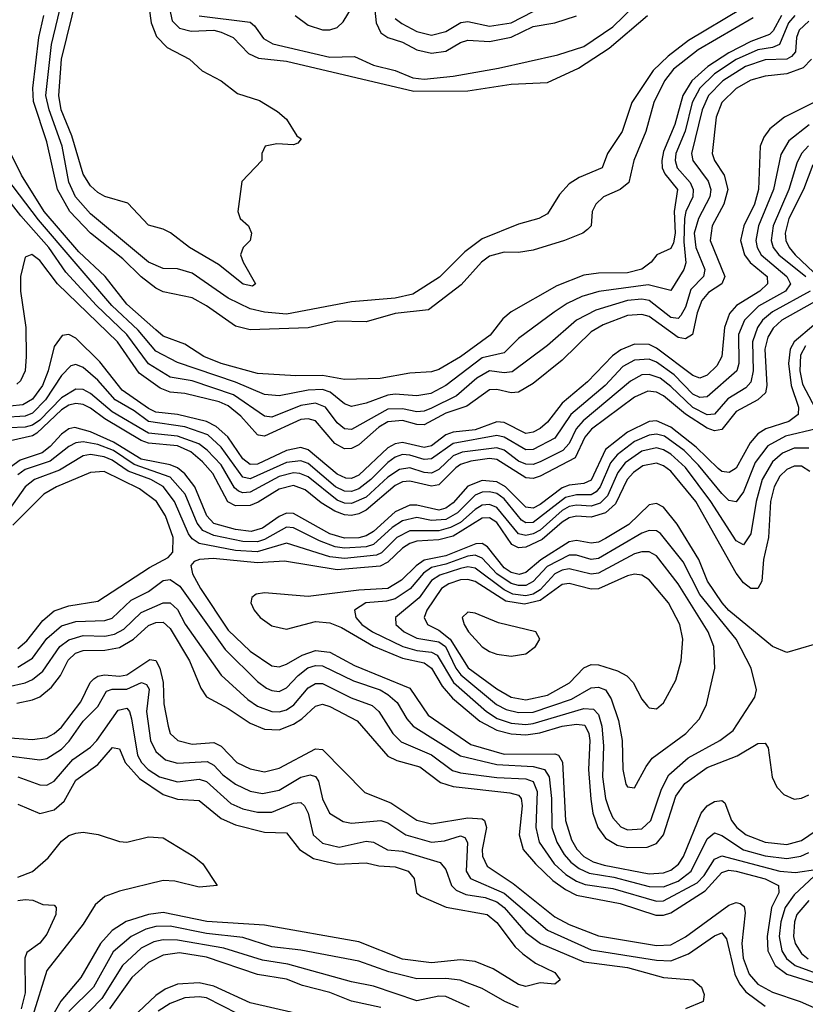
# Model space of a CAD drawing. Header units: inches. Extents: x 884549 to 1028252, y 526810 to 653624.
# Tile 760 of 1056: x 1006975 to 1009140, y 586063 to 588779. Entities that reach past the tile are written whole.
import ezdxf

# ---------------------------------------------------------------- set-up
doc = ezdxf.new("R2010")
doc.units = ezdxf.units.IN
doc.header["$MEASUREMENT"] = 0
doc.layers.add('B0508', color=7, linetype='Continuous')

msp = doc.modelspace()

# ---------------------------------------------------------------- linework, layer by layer
at = {"layer": 'B0508', "color": 5}
for points, elevation in [([(1007331.7, 588810), (1007336.9, 588770), (1007352, 588732), (1007381.8, 588701.8), (1007443.1, 588670), (1007478, 588638), (1007530.7, 588610), (1007575.1, 588575.1), (1007635.8, 588555.8), (1007685.3, 588525.3), (1007710, 588504), (1007738.8, 588458.8), (1007751, 588450), (1007742, 588438), (1007730, 588433.2), (1007684.1, 588435.9), (1007652, 588430), (1007642, 588410), (1007642, 588390), (1007587.3, 588332.7), (1007576, 588250), (1007582.8, 588230), (1007606, 588210), (1007614, 588190), (1007610.4, 588169.6), (1007591, 588150), (1007584, 588130), (1007590.8, 588110), (1007624.9, 588050), (1007616.5, 588043.5), (1007591.1, 588048.9), (1007523.2, 588103.2), (1007442.8, 588150), (1007390.5, 588190.5), (1007370, 588201.1), (1007330, 588212.4), (1007273, 588273), (1007210, 588291.4), (1007190, 588301.7), (1007170, 588320.2), (1007150, 588352.8), (1007118.7, 588458.7), (1007088.9, 588530), (1007083.2, 588570), (1007090, 588670.2), (1007134.6, 588850)], 1940), ([(1008966.5, 588810), (1008818.9, 588721.1), (1008762, 588678), (1008721.4, 588638.6), (1008661.9, 588550), (1008635.4, 588470), (1008594.8, 588410), (1008580.2, 588370), (1008516.9, 588343.1), (1008490, 588326.2), (1008463.1, 588296.9), (1008430, 588243.5), (1008406, 588230), (1008350, 588214.8), (1008250, 588174.1), (1008202, 588138), (1008131.7, 588068.3), (1008058.4, 588021.6), (1008010, 588010.9), (1007890, 588000.4), (1007710, 587966.5), (1007650, 587972.2), (1007610, 587981.5), (1007550, 588010.7), (1007450, 588079.7), (1007410, 588091.9), (1007370, 588092.8), (1007330, 588110.3), (1007170, 588243.1), (1007128.9, 588290), (1007110.3, 588330.3), (1007092.4, 588430), (1007056, 588530), (1007047.2, 588570), (1007062.4, 588710), (1007092.3, 588832.3)], 1960), ([(1007388.2, 588810), (1007395.6, 588775.6), (1007415.1, 588755.1), (1007447.3, 588747.3), (1007510, 588750.2), (1007530, 588744.6), (1007562.9, 588730), (1007605.7, 588685.7), (1007632.8, 588672.8), (1007710, 588664.6), (1008061.2, 588581.2), (1008210, 588582.4), (1008330, 588601.4), (1008430, 588605.3), (1008515, 588645), (1008599.8, 588700.2), (1008705.2, 588790)], 1960), ([(1007469.8, 588789.8), (1007610, 588772), (1007622.1, 588762.1), (1007646.8, 588726.8), (1007672.6, 588712.6), (1007830, 588675.7), (1007897.7, 588677.7), (1007950, 588653.8), (1008010, 588638.8), (1008058.5, 588618.5), (1008090, 588614.6), (1008170, 588622.7), (1008294.5, 588645.5), (1008458, 588682), (1008530, 588704.7), (1008610, 588759.1), (1008670, 588817.3)], 1980), ([(1007733.9, 588790), (1007770, 588763.6), (1007810, 588750.9), (1007830, 588751), (1007850, 588757.4), (1007866.9, 588773.1), (1007889.2, 588810.8)], 2020), ([(1007953.1, 588813.1), (1007957.1, 588770), (1007970, 588742.8), (1007989.9, 588729.9), (1008030, 588716.6), (1008070, 588696.1), (1008110, 588686.1), (1008150, 588691.8), (1008190, 588715.9), (1008210, 588722.3), (1008270, 588718.8), (1008330, 588730.2), (1008390, 588759.9), (1008449.6, 588770.4), (1008510, 588789.8)], 2020), ([(1008010, 588782.5), (1008028, 588768), (1008070, 588746.1), (1008110, 588736.3), (1008150, 588746.4), (1008190.8, 588770.8), (1008210, 588773.6), (1008270, 588761.3), (1008330, 588770.4), (1008390, 588801.6)], 2040), ([(1009111.3, 588790), (1009094.6, 588770), (1009069.7, 588710.3), (1009050, 588702.3), (1009010, 588695.7), (1008950, 588669), (1008890, 588629.4), (1008849.9, 588590), (1008828.4, 588550), (1008808.9, 588471.1), (1008783.4, 588410), (1008781.9, 588390), (1008787.2, 588370), (1008822.7, 588330), (1008831.7, 588310), (1008830, 588290), (1008811.3, 588250), (1008807.1, 588230), (1008805.9, 588165.9), (1008811.6, 588108.4), (1008805.7, 588090), (1008770, 588031.9), (1008707.2, 588047.2), (1008570.9, 588029.1), (1008524.4, 588015.6), (1008484, 587996), (1008448.2, 587971.8), (1008350, 587898.9), (1008310, 587859.6), (1008250, 587846), (1008150, 587770), (1008107.8, 587747.8), (1008070, 587741.6), (1008010, 587746.1), (1007990, 587743), (1007930, 587720.8), (1007890, 587711.8), (1007870, 587719.2), (1007831.1, 587751.1), (1007810, 587758.4), (1007770, 587757.2), (1007690, 587741.2), (1007650, 587744.8), (1007570, 587779.3), (1007410, 587833.3), (1007350, 587864), (1007301.9, 587921.9), (1007229.1, 587990), (1007026.7, 588226.6), (1006871.5, 588430)], 2040), ([(1009150, 588775), (1009123.1, 588750), (1009116.4, 588730), (1009113, 588690), (1009102.5, 588677.5), (1009090, 588669.8), (1009030, 588668.1), (1008975.7, 588650), (1008913, 588610), (1008873.5, 588570), (1008856.4, 588530), (1008827.1, 588410), (1008830.1, 588390), (1008873, 588333), (1008880.4, 588310), (1008877.4, 588290), (1008845.8, 588230), (1008834.4, 588190), (1008839.1, 588150), (1008863.7, 588090), (1008859.7, 588070), (1008825.3, 588034.7), (1008810, 587985.5), (1008797.4, 587962.6), (1008790, 587954.9), (1008770, 587957.1), (1008710, 588004), (1008690, 588008.1), (1008650, 588004.2), (1008562.7, 587977.3), (1008509.7, 587950.3), (1008430, 587879.7), (1008332.6, 587807.4), (1008310, 587805), (1008270, 587810.2), (1008234.6, 587790), (1008178.6, 587741.4), (1008110, 587706.8), (1008090, 587699), (1008070, 587697.3), (1008030, 587705.6), (1007990, 587704.3), (1007890, 587648), (1007870, 587650), (1007850, 587666.9), (1007817.9, 587710), (1007790, 587721.3), (1007750, 587714.6), (1007670, 587682.7), (1007650, 587685.2), (1007564.2, 587744.2), (1007450, 587782.2), (1007390, 587792.7), (1007330, 587829.2), (1007270, 587910), (1007186.9, 587990), (1007102.2, 588082.2), (1007055.4, 588150), (1006977.8, 588237.8), (1006910, 588324.2)], 2060), ([(1009074.7, 588790), (1009052.1, 588747.9), (1009042.2, 588737.8), (1008990, 588718.4), (1008930, 588687.6), (1008872.1, 588650), (1008827.9, 588610), (1008803.3, 588570), (1008781, 588490), (1008750, 588415.2), (1008745.4, 588390), (1008746.1, 588370), (1008753.6, 588353.6), (1008788.2, 588310), (1008778.9, 588250), (1008781.6, 588190), (1008776.8, 588163.2), (1008770, 588147.4), (1008731.3, 588130), (1008715.8, 588110), (1008689.5, 588090.5), (1008650, 588080.1), (1008570, 588079.6), (1008530, 588074.2), (1008455.7, 588044.3), (1008330, 587972.6), (1008306.8, 587953.2), (1008271.9, 587908.1), (1008190, 587849), (1008130, 587814), (1008110, 587807.3), (1008050, 587803.4), (1007968.9, 587788.9), (1007870, 587786.5), (1007810, 587797.7), (1007736.5, 587796.5), (1007630, 587802.4), (1007529.9, 587830), (1007482.8, 587850), (1007430, 587883.4), (1007370, 587906.1), (1007350, 587922.8), (1007270, 587993.7), (1007210.1, 588070.1), (1007138.1, 588138.1), (1007042.2, 588250), (1006979.6, 588350), (1006919.2, 588470)], 2020), ([(1008996.3, 588783.7), (1008844.7, 588695.3), (1008777.5, 588642.5), (1008752.2, 588610), (1008722.7, 588550), (1008700.9, 588470), (1008667.9, 588390), (1008653.8, 588330), (1008630, 588310.3), (1008584.1, 588290), (1008563.3, 588270), (1008553.2, 588250), (1008550.6, 588210), (1008540.1, 588199.9), (1008527.5, 588190), (1008476.3, 588170), (1008390, 588143.1), (1008350, 588136.8), (1008310, 588137.5), (1008270, 588126.8), (1008247.7, 588110), (1008192.3, 588047.7), (1008101.6, 587978.4), (1008010, 587967.9), (1007930, 587945.5), (1007850, 587946.9), (1007770, 587928.7), (1007610, 587923.5), (1007570, 587933.1), (1007490, 587989.9), (1007450, 588011.1), (1007370, 588028.4), (1007350, 588038.4), (1007310, 588069.6), (1007259.5, 588119.5), (1007170, 588190.2), (1007113.1, 588250), (1007079, 588310), (1007050, 588442), (1007013.3, 588553.3), (1007011.2, 588590), (1007027.5, 588730), (1007041, 588790)], 1980), ([(1009157.5, 588670), (1009134.3, 588645.7), (1009090, 588629.5), (1009030, 588623.3), (1008990, 588611.9), (1008950, 588589.2), (1008910, 588550.3), (1008895.1, 588510), (1008884, 588410), (1008890.1, 588390), (1008916.5, 588350), (1008927.1, 588310), (1008916, 588270), (1008883.4, 588210), (1008877.9, 588170), (1008918.8, 588070), (1008910, 588050), (1008874, 588026), (1008855.4, 588004.6), (1008842.1, 587970), (1008829.3, 587910), (1008810, 587898.4), (1008790, 587902), (1008710, 587959.6), (1008690, 587966), (1008650, 587963), (1008582.9, 587937.1), (1008550, 587918.1), (1008470, 587839.6), (1008390, 587775.2), (1008350, 587751.6), (1008330, 587749.7), (1008290, 587758.8), (1008270, 587757.8), (1008207.3, 587712.7), (1008150, 587693.6), (1008090, 587661.5), (1008070, 587661.7), (1008030, 587673.3), (1007990, 587669.6), (1007965.2, 587654.8), (1007910, 587606.2), (1007890, 587595.7), (1007870, 587594.8), (1007843.5, 587610), (1007790, 587672.4), (1007770, 587678.1), (1007750, 587675.8), (1007650.1, 587630), (1007632.9, 587632.9), (1007630, 587633.9), (1007584.7, 587684.7), (1007550, 587713.8), (1007524.4, 587724.4), (1007430, 587748), (1007390, 587751.4), (1007362.1, 587762.1), (1007304, 587804), (1007244.1, 587890), (1007079.1, 588050), (1007030, 588114.8), (1007008.7, 588131.3), (1006990, 588123.5), (1006977.5, 588070), (1006976.7, 588030), (1006991.9, 587930), (1006993.1, 587850), (1006990.3, 587810), (1006977.1, 587782.9), (1006966.6, 587773.4)], 2080), ([(1009210, 588573.7), (1009083, 588510), (1009042.4, 588477.6), (1009025.7, 588454.3), (1009016.5, 588430), (1009011.5, 588310), (1009000, 588270), (1008970.7, 588210), (1008962.1, 588170), (1008973.1, 588130), (1008988.8, 588108.8), (1009035.1, 588070), (1009036.2, 588050), (1009015.3, 588030), (1008950.7, 587990), (1008931.9, 587968.1), (1008917.6, 587930), (1008910.8, 587850), (1008896.5, 587823.5), (1008870, 587798.5), (1008850, 587789.6), (1008830, 587796.9), (1008730, 587872.3), (1008710, 587882.4), (1008670, 587883.6), (1008631.7, 587868.3), (1008608.7, 587851.3), (1008540.5, 587779.5), (1008470, 587721.1), (1008430, 587668.3), (1008410, 587650.8), (1008390, 587640.7), (1008370, 587637.6), (1008310, 587667.2), (1008290, 587669.8), (1008230, 587647.6), (1008170, 587641), (1008150, 587633.2), (1008110, 587603.6), (1008090, 587598.7), (1008030, 587612.3), (1008010, 587609.2), (1007990, 587597.7), (1007910, 587521.9), (1007890, 587513.4), (1007874.1, 587514.1), (1007850, 587524.7), (1007770, 587592.5), (1007750, 587598.9), (1007710, 587590), (1007630, 587552.3), (1007610, 587551.4), (1007590, 587567.8), (1007548.4, 587628.4), (1007516.8, 587656.8), (1007490, 587670.1), (1007410, 587689.8), (1007350, 587696), (1007330, 587706.2), (1007257, 587757), (1007195.4, 587835.4), (1007130, 587900.1), (1007110, 587910.6), (1007092, 587908), (1007070, 587877.7), (1007053.5, 587810), (1007037.6, 587770), (1007010, 587732.4), (1006983.4, 587716.6), (1006911.3, 587708.7)], 2120), ([(1009151.5, 588488.5), (1009095.3, 588444.7), (1009072.9, 588407.1), (1009053.2, 588310), (1009011.7, 588210), (1009003.7, 588170), (1009007.5, 588150), (1009018.7, 588130), (1009089.5, 588070), (1009099.9, 588050), (1009085.5, 588030), (1009011.6, 587988.4), (1008972.9, 587950), (1008956.6, 587910), (1008957.3, 587830), (1008951.7, 587810), (1008870, 587738.7), (1008850, 587736.2), (1008830, 587746), (1008778.9, 587798.9), (1008730, 587834.3), (1008710, 587842), (1008670, 587839.8), (1008637.7, 587822.3), (1008588.9, 587770), (1008494.2, 587690), (1008450, 587624.6), (1008390, 587593.4), (1008370, 587592.1), (1008310, 587627.2), (1008290, 587631.8), (1008170, 587609.8), (1008110, 587567.4), (1008090, 587565.5), (1008050, 587577.8), (1008030, 587579.1), (1008010, 587572.4), (1007990, 587557.5), (1007942.8, 587510), (1007910, 587484.7), (1007890, 587477.7), (1007870, 587478.2), (1007845.4, 587490), (1007770, 587554.1), (1007750, 587561.9), (1007710, 587557.5), (1007610, 587512.6), (1007590, 587516.9), (1007530, 587599.2), (1007493.6, 587633.6), (1007430, 587655.8), (1007330, 587670), (1007290, 587700), (1007238.4, 587730), (1007190, 587784.6), (1007150, 587819.3), (1007130, 587827.2), (1007115.8, 587824.2), (1007090, 587797.6), (1007045.6, 587730), (1007010, 587693.1), (1006990, 587684.9), (1006930, 587681.2)], 2140), ([(1009149.2, 588430.8), (1009130.2, 588409.8), (1009116.8, 588383.2), (1009095.4, 588310), (1009051.5, 588210), (1009046, 588170), (1009052.3, 588150), (1009067.1, 588130), (1009141.5, 588070)], 2160), ([(1009161.3, 588378.7), (1009135.5, 588310), (1009095, 588230), (1009085.4, 588190), (1009087.2, 588170), (1009095.9, 588150), (1009112.4, 588130), (1009197.4, 588050)], 2180), ([(1009153.8, 588030), (1009050, 587973.1), (1009022.7, 587950), (1009008.5, 587930), (1008994.7, 587890), (1008997.2, 587810), (1008990, 587778.8), (1008976.5, 587763.5), (1008926.8, 587733.2), (1008890, 587690.5), (1008870, 587688.5), (1008830, 587709), (1008770, 587767.3), (1008740.5, 587790), (1008710, 587800.1), (1008690, 587798.7), (1008658.5, 587781.5), (1008528.2, 587671.8), (1008509.2, 587650), (1008490, 587609.3), (1008471.9, 587590), (1008410, 587558.7), (1008390, 587551.9), (1008370, 587552.5), (1008350, 587561.4), (1008310, 587590.9), (1008290, 587598.1), (1008194.6, 587585.4), (1008170, 587575.5), (1008130, 587538.3), (1008110, 587528.1), (1008090, 587529.5), (1008050, 587542.2), (1008022, 587538), (1007990, 587516.4), (1007930, 587461.7), (1007890, 587444), (1007870, 587445.1), (1007850, 587452.9), (1007770, 587517.6), (1007746.8, 587526.8), (1007730, 587528.3), (1007690, 587518.4), (1007610, 587475.6), (1007590, 587473.7), (1007578.4, 587478.4), (1007567, 587487), (1007530, 587550.4), (1007491.6, 587591.6), (1007468.9, 587608.9), (1007410, 587630.3), (1007330, 587638.1), (1007230, 587697.1), (1007170, 587748), (1007150, 587758.3), (1007130, 587759.5), (1007090, 587735.9), (1007030, 587673.9), (1007010, 587659.8), (1006990, 587654.5), (1006947.2, 587652.8)], 2160), ([(1009182.8, 588010), (1009075.6, 587950), (1009051.8, 587928.2), (1009037.3, 587902.7), (1009029.3, 587870), (1009034, 587770), (1009030.6, 587749.4), (1009009.4, 587730.6), (1008950, 587698.2), (1008910, 587648.4), (1008890, 587644.4), (1008870, 587651.9), (1008810, 587690.6), (1008750, 587741.3), (1008730, 587751.3), (1008706.4, 587753.6), (1008670, 587737.8), (1008550.8, 587649.2), (1008532.7, 587627.3), (1008506.1, 587570), (1008410, 587519.7), (1008390, 587513.4), (1008370, 587515.4), (1008290, 587565.6), (1008270, 587568), (1008218.9, 587561.1), (1008190, 587552), (1008177.1, 587542.9), (1008130, 587496.1), (1008110, 587492.1), (1008050, 587506.2), (1008030, 587503.6), (1008010, 587493.4), (1007930, 587426.1), (1007910, 587415.2), (1007890, 587410.8), (1007870, 587412.6), (1007843.3, 587423.3), (1007806.1, 587446.1), (1007761.7, 587481.7), (1007730, 587493.5), (1007690, 587484.1), (1007632.2, 587447.8), (1007610, 587438.7), (1007570, 587437.3), (1007548.3, 587448.3), (1007507.3, 587527.3), (1007479.1, 587559.1), (1007446.5, 587586.5), (1007410, 587603), (1007330, 587610.6), (1007310, 587618), (1007210, 587678.1), (1007170, 587707.2), (1007150, 587717.6), (1007130, 587720), (1007110, 587715.1), (1007090, 587702.6), (1007022.2, 587637.8), (1007010, 587630.7), (1006950, 587617.2)], 2180), ([(1009164.2, 587935.8), (1009110, 587890), (1009098.4, 587870), (1009094.3, 587830), (1009101.6, 587770), (1009121.4, 587710), (1009120.9, 587690), (1009094.8, 587670), (1009031.8, 587650), (1009010, 587636.3), (1008988.7, 587611.3), (1008950, 587541.7), (1008930.5, 587529.5), (1008910, 587532.7), (1008900.3, 587540.3), (1008839.4, 587599.4), (1008770, 587655), (1008730, 587672.2), (1008710, 587670.3), (1008650, 587640.7), (1008590, 587593.4), (1008550, 587508.6), (1008530, 587499.4), (1008490, 587494.9), (1008470, 587487), (1008410, 587441.4), (1008390, 587431.2), (1008370, 587433.7), (1008313.8, 587490), (1008290, 587504.3), (1008250, 587508), (1008210, 587491.9), (1008170, 587445.9), (1008150, 587430.9), (1008130, 587426), (1008070, 587439.4), (1008050, 587439.2), (1008010, 587420.9), (1007950, 587367.2), (1007930, 587354.8), (1007910, 587349.4), (1007870, 587348.2), (1007830, 587360.6), (1007730, 587416.3), (1007710, 587417.1), (1007690, 587408.3), (1007643.8, 587376.2), (1007613, 587367), (1007570, 587372), (1007510, 587389.4), (1007490.4, 587410.4), (1007457.3, 587490), (1007430, 587525.6), (1007410, 587542.2), (1007390, 587550.7), (1007310, 587566.5), (1007233.8, 587613.8), (1007170, 587641.8), (1007126.6, 587653.4), (1007110, 587650.3), (1007090, 587635.2), (1007059, 587601), (1007036.5, 587583.5), (1006976.2, 587563.8), (1006950, 587544.8)], 2220), ([(1009141.1, 587878.9), (1009126.8, 587853.2), (1009125.5, 587810), (1009133.1, 587773.1), (1009176.6, 587690)], 2240), ([(1009171, 587650), (1009086.3, 587630), (1009037.1, 587602.9), (1009002.4, 587557.6), (1008970, 587475.9), (1008950, 587448.8), (1008930, 587452.6), (1008910, 587471.7), (1008846, 587550), (1008806.3, 587590), (1008752.1, 587630), (1008730, 587635.8), (1008710, 587632.9), (1008670, 587614.8), (1008621.7, 587578.3), (1008603.9, 587556.1), (1008575.4, 587490), (1008563.8, 587476.2), (1008550, 587468.3), (1008510, 587468.4), (1008479.4, 587460.6), (1008390, 587392.2), (1008370, 587391.2), (1008358.3, 587398.3), (1008310, 587456.8), (1008290, 587471.3), (1008270, 587476.7), (1008250, 587475.2), (1008230, 587466.8), (1008181.4, 587418.5), (1008150, 587400.2), (1008110, 587397), (1008070, 587405.8), (1008030, 587396.6), (1008001.9, 587378.1), (1007950, 587330.8), (1007930, 587324.6), (1007870, 587320.9), (1007844.6, 587324.6), (1007801, 587341), (1007730, 587377.4), (1007710, 587379.1), (1007650, 587344.6), (1007630, 587338.7), (1007590, 587339.2), (1007510, 587355.7), (1007480.1, 587370), (1007464, 587390), (1007430.9, 587470), (1007390, 587516.9), (1007290, 587552), (1007233.5, 587590), (1007190, 587606.5), (1007150, 587614.6), (1007130, 587611.9), (1007110, 587601.4), (1007059.2, 587560.8), (1006990, 587537.6), (1006970, 587523.6)], 2240), ([(1009150, 587596.9), (1009110, 587596.7), (1009077.4, 587582.6), (1009050, 587559.5), (1009021.9, 587510), (1009005.4, 587450), (1008990, 587360.7), (1008970, 587330.5), (1008950, 587340.9), (1008880.5, 587450), (1008810, 587543.3), (1008770, 587580.4), (1008750, 587592.5), (1008730, 587597.7), (1008690, 587588.4), (1008643.7, 587556.3), (1008623.5, 587530), (1008594.9, 587465.1), (1008575.4, 587444.7), (1008550, 587436.6), (1008510, 587439.2), (1008490, 587435.7), (1008470, 587424.7), (1008410, 587370.9), (1008390, 587360.3), (1008370, 587355.5), (1008350, 587360.4), (1008290, 587432.8), (1008270, 587441.3), (1008250, 587439.4), (1008230, 587427.8), (1008190, 587391.9), (1008162.5, 587377.5), (1008130, 587368.8), (1008050, 587369.1), (1008014.7, 587350), (1007971.8, 587308.2), (1007958.4, 587301.6), (1007870, 587292.6), (1007830, 587296.9), (1007710, 587334.7), (1007629.6, 587310.4), (1007570, 587314.5), (1007470, 587334), (1007450, 587346.5), (1007440.2, 587360.2), (1007401.7, 587450), (1007370.6, 587490.6), (1007336.3, 587510), (1007273.7, 587533.7), (1007230, 587563.6), (1007207.5, 587572.5), (1007170, 587579), (1007150, 587575.7), (1007084.2, 587535.8), (1007016.1, 587510), (1006990, 587490.2), (1006918, 587390)], 2260), ([(1009152.8, 587532.8), (1009130, 587546.7), (1009110, 587546.7), (1009090, 587537.9), (1009070, 587519.6), (1009054.5, 587490), (1009044.7, 587450), (1009038.7, 587350), (1009025, 587290), (1009020.8, 587230), (1009010, 587209.9), (1008990, 587209.3), (1008970, 587225.4), (1008950, 587251.7), (1008839.1, 587450), (1008770, 587533.5), (1008750, 587548.2), (1008730, 587555), (1008692.3, 587547.7), (1008667.2, 587530), (1008649.6, 587510), (1008616.9, 587443.1), (1008590, 587418.5), (1008550, 587406.5), (1008510, 587409), (1008490, 587404.6), (1008470, 587392.8), (1008415.2, 587344.8), (1008370, 587323.6), (1008350, 587321.5), (1008331.3, 587331.3), (1008290, 587391.6), (1008270, 587404.5), (1008250, 587403.8), (1008170, 587354.5), (1008130, 587343.7), (1008070, 587340), (1008050, 587333.4), (1008030, 587321.1), (1007990, 587282.4), (1007969, 587271), (1007850, 587261.6), (1007704.7, 587284.7), (1007630, 587280.8), (1007507.9, 587292.1), (1007470.7, 587289.4), (1007456.3, 587283.7), (1007446.6, 587273.4), (1007451.5, 587250), (1007473.2, 587210), (1007550, 587094.8), (1007610, 587037.1), (1007670, 586996.1), (1007690, 586994), (1007710, 587000.6), (1007753.9, 587026.1), (1007790, 587038.4), (1007830, 587033.8), (1007897.7, 586997.7), (1008050, 586935.1), (1008100.6, 586860.6), (1008218.9, 586778.9), (1008310, 586753.1), (1008450, 586753.9), (1008459.8, 586750), (1008470.9, 586730.9), (1008479.8, 586570), (1008496, 586516), (1008510.3, 586490.3), (1008529.9, 586469.9), (1008555.4, 586455.4), (1008586, 586446), (1008710, 586422.2), (1008750, 586424.9), (1008770, 586432.7), (1008791, 586449), (1008805.1, 586470), (1008853.8, 586590), (1008869.8, 586610.2), (1008890, 586621.7), (1008910, 586625), (1008918.7, 586618.7), (1008937.3, 586570), (1008951.6, 586550), (1008977.1, 586530), (1009030, 586509.6), (1009090, 586503.9), (1009130, 586514.5), (1009246, 586594)], 2280), ([(1006970, 587044.4), (1006994.8, 587065.2), (1007038.3, 587121.7), (1007070, 587148.1), (1007110, 587162.1), (1007190, 587175), (1007332.3, 587267.7), (1007384.5, 587295.5), (1007397.5, 587310), (1007398.1, 587350), (1007377, 587410), (1007351.7, 587450), (1007304.9, 587484.9), (1007207.5, 587532.5), (1007170, 587529.7), (1007076.2, 587490), (1007041.2, 587470), (1006955.8, 587384.2)], 2280), ([(1009164.7, 587055.3), (1009090, 587033.3), (1009050, 587049.3), (1008930, 587149.2), (1008911.3, 587170), (1008871.3, 587230), (1008846.8, 587290), (1008787.5, 587387.5), (1008750, 587434.2), (1008730, 587444.5), (1008710, 587440.5), (1008654.1, 587385.9), (1008590, 587347.7), (1008570, 587337.9), (1008550, 587334.6), (1008510, 587341.9), (1008490, 587338.7), (1008411.6, 587288.4), (1008370, 587254.2), (1008351.3, 587248.7), (1008330, 587253.6), (1008310, 587266.7), (1008264.5, 587324.5), (1008250, 587333.7), (1008232.6, 587332.6), (1008150, 587299.7), (1008090, 587287.5), (1008067.7, 587272.3), (1008027.4, 587232.6), (1007990, 587209.6), (1007910, 587205), (1007770, 587187.2), (1007650, 587197.4), (1007626.4, 587193.6), (1007615, 587185), (1007611.8, 587170), (1007621.5, 587150), (1007638, 587130), (1007670, 587107), (1007710, 587097.9), (1007790, 587118.2), (1007830, 587114.6), (1007861.7, 587101.7), (1007950.3, 587050.3), (1008030, 587017.4), (1008090, 587004.3), (1008110.3, 586990.3), (1008139.8, 586939.8), (1008167.6, 586907.6), (1008243.7, 586843.7), (1008290, 586819.3), (1008330, 586808.3), (1008370, 586806.4), (1008408.6, 586811.4), (1008470, 586830.2), (1008510, 586835.5), (1008532.8, 586832.8), (1008544.2, 586810), (1008546.9, 586790), (1008543, 586710), (1008548.9, 586628.9), (1008555.1, 586590), (1008568.2, 586550), (1008590, 586521.3), (1008621.8, 586501.8), (1008650, 586494.8), (1008704.2, 586495.8), (1008730, 586505.9), (1008750, 586529.7), (1008783.6, 586636.4), (1008808, 586672), (1008870, 586715.5), (1008952.2, 586747.8), (1009010, 586782.2), (1009030, 586782.7), (1009037.8, 586770), (1009049.2, 586689.2), (1009061.7, 586661.7), (1009081.4, 586641.4), (1009110, 586628.8), (1009130, 586631.3), (1009150, 586640.4)], 2320), ([(1006970, 586992.8), (1007010, 587017.3), (1007050, 587071.6), (1007090, 587106.7), (1007130, 587118.8), (1007210, 587121.5), (1007230, 587128.2), (1007282.6, 587177.3), (1007330, 587201.7), (1007370, 587232.2), (1007390, 587234.2), (1007416.5, 587216.5), (1007541.3, 587041.3), (1007630, 586953), (1007655, 586935), (1007670, 586927.9), (1007690, 586925.6), (1007710, 586935.5), (1007742.1, 586970), (1007769.5, 586990.5), (1007790, 586997.3), (1007810, 586996.6), (1007895.4, 586955.4), (1007968.4, 586930), (1007990, 586917.6), (1008015.1, 586895.1), (1008041.8, 586850), (1008059.9, 586830), (1008190, 586747.9), (1008290, 586723.7), (1008390, 586718.6), (1008421.8, 586710), (1008434, 586690), (1008440.5, 586630), (1008442.2, 586550), (1008455.3, 586510), (1008475.6, 586475.6), (1008494.4, 586454.4), (1008517.1, 586437.1), (1008544.8, 586424.8), (1008612.9, 586412.9), (1008710, 586387.6), (1008750, 586386.6), (1008790, 586402.4), (1008825.9, 586430), (1008870, 586518.8), (1008890, 586535.9), (1008910, 586527.9), (1008970, 586488.9), (1009030, 586471.8), (1009090, 586464.8), (1009128.4, 586471.6), (1009150, 586481.7)], 2260), ([(1006941.6, 586938.4), (1006990, 586949), (1007010, 586958.5), (1007038.7, 586981.3), (1007085.3, 587050), (1007110, 587067.9), (1007150, 587079.7), (1007210, 587078.6), (1007236.6, 587083.4), (1007262.3, 587097.7), (1007310, 587143.2), (1007370, 587170.1), (1007390, 587170.1), (1007410, 587152), (1007431.1, 587111.1), (1007530.5, 586970.5), (1007603.5, 586903.5), (1007630, 586885.4), (1007670, 586870.3), (1007690, 586869.5), (1007710, 586875.3), (1007731, 586889), (1007770, 586936), (1007790, 586947.4), (1007810, 586947.3), (1007888.4, 586908.4), (1007946.9, 586886.9), (1007964.9, 586870), (1008003.1, 586810), (1008026.8, 586786.8), (1008110, 586750.5), (1008167.7, 586707.7), (1008190, 586701.1), (1008290, 586688.5), (1008370, 586684.6), (1008390, 586677.1), (1008401.6, 586650), (1008397.9, 586550), (1008406.7, 586510), (1008448.5, 586450), (1008480.6, 586420.6), (1008510, 586402), (1008533.5, 586393.5), (1008610, 586382.3), (1008730, 586346.8), (1008750, 586347.7), (1008842, 586398), (1008861.7, 586418.3), (1008890, 586462.6), (1008910, 586472.5), (1009070, 586430), (1009113.7, 586426.3), (1009175.2, 586435.2)], 2240), ([(1006966.8, 586893.2), (1007010, 586902.3), (1007030, 586911), (1007062.5, 586937.5), (1007087.1, 586970), (1007108.4, 587011.6), (1007129.1, 587030.9), (1007150, 587038.3), (1007210, 587039.7), (1007250, 587046.6), (1007289, 587070), (1007330, 587107.6), (1007350, 587115.7), (1007370, 587116.5), (1007390, 587099.1), (1007443.2, 587010), (1007474.6, 586934.6), (1007490, 586910.7), (1007550, 586878.5), (1007610, 586838.3), (1007650, 586821.8), (1007690, 586819.8), (1007730, 586835.4), (1007752.3, 586850), (1007790, 586885.3), (1007810, 586890.6), (1007830, 586884.5), (1007904.8, 586844.8), (1007990, 586747.4), (1008014.8, 586734.8), (1008077.6, 586717.6), (1008134.7, 586674.7), (1008170, 586663.9), (1008325.9, 586645.9), (1008350, 586639.2), (1008357.1, 586630), (1008359.7, 586610), (1008351.3, 586530), (1008362.6, 586490), (1008396.4, 586450), (1008444.5, 586404.5), (1008479.1, 586379.1), (1008510, 586363.4), (1008630, 586340.7), (1008728.9, 586308.9), (1008750, 586308.2), (1008770, 586314.6), (1008864.8, 586375.2), (1008910, 586426.5), (1008930, 586433.1), (1008950, 586429.7), (1009030, 586409.2), (1009066.2, 586390), (1009067.4, 586370), (1009047.6, 586330), (1009035.1, 586250), (1009037.3, 586210), (1009057.3, 586170), (1009090, 586146.1), (1009190, 586114.5)], 2220), ([(1006910, 586800.8), (1007010, 586793.5), (1007050, 586798.9), (1007070, 586809.5), (1007090, 586827.4), (1007143, 586897), (1007169, 586950), (1007179.3, 586960.7), (1007190, 586968.1), (1007208.3, 586971.6), (1007250, 586968.2), (1007270, 586971.5), (1007333.5, 587013.5), (1007350, 587011), (1007361.3, 586990), (1007370.3, 586950), (1007371.9, 586891.9), (1007383.9, 586830), (1007390.1, 586810), (1007410.6, 586790.6), (1007450, 586780.5), (1007510, 586784.6), (1007530, 586774.6), (1007573.5, 586730), (1007610, 586712), (1007650, 586704), (1007690, 586714), (1007790, 586767.5), (1007810, 586765.4), (1007926.5, 586646.5), (1007998, 586618), (1008070, 586570.4), (1008110, 586560.2), (1008210, 586577.3), (1008250, 586574.5), (1008256.1, 586570), (1008262, 586550), (1008249.8, 586490), (1008251, 586471), (1008263.8, 586443.8), (1008335.5, 586395.5), (1008450, 586304.3), (1008490, 586282.9), (1008570, 586251.3), (1008730, 586224.9), (1008770, 586227.1), (1008810, 586248.8), (1008930, 586335.9), (1008950, 586343.5), (1008960.6, 586340.6), (1008972.4, 586332.4), (1008974.8, 586314.8), (1008965.9, 586230), (1008969, 586190), (1008986, 586146), (1009010, 586118), (1009050, 586095.7), (1009126.4, 586070), (1009226.2, 586026.2)], 2180), ([(1006930, 586749.5), (1007030, 586736.9), (1007050, 586740.4), (1007090, 586766.3), (1007111.3, 586788.7), (1007150, 586843.5), (1007190, 586884.6), (1007213.8, 586926.2), (1007230, 586931.7), (1007270, 586932), (1007310.8, 586950.8), (1007324.9, 586944.9), (1007331.7, 586931.7), (1007324.8, 586870), (1007335.7, 586790), (1007350, 586759.9), (1007377.2, 586737.2), (1007410, 586727.4), (1007492.1, 586732.1), (1007510, 586722.3), (1007535.2, 586695.2), (1007570, 586670.1), (1007610, 586651), (1007644.1, 586644.1), (1007690, 586653.3), (1007750, 586689.4), (1007775.3, 586695.3), (1007790, 586691.1), (1007798.5, 586678.5), (1007810, 586629.3), (1007828.8, 586590), (1007867, 586567), (1007890, 586562.2), (1007970, 586569.8), (1007990, 586563), (1008038.9, 586530), (1008110, 586510), (1008146.1, 586513.9), (1008190, 586527.4), (1008202.4, 586522.4), (1008209.2, 586509.2), (1008205.5, 586430), (1008217.5, 586410), (1008310, 586369.5), (1008430, 586266.8), (1008550, 586212.7), (1008730, 586184.1), (1008770, 586182.7), (1008818.6, 586201.4), (1008890, 586251.4), (1008910, 586259.6), (1008923.2, 586243.2), (1008946.2, 586146.2), (1008959, 586119), (1008976.7, 586096.6), (1009030, 586057.9)], 2160), ([(1006970, 586690.4), (1007030, 586668.4), (1007050, 586666.9), (1007070, 586678.5), (1007121.7, 586738.3), (1007170, 586772.1), (1007187.6, 586790), (1007246.4, 586873.6), (1007270, 586879.1), (1007277.5, 586870), (1007282.9, 586850), (1007299.8, 586750), (1007310.3, 586730), (1007329, 586710), (1007359.9, 586690), (1007410, 586676), (1007470, 586683.8), (1007490, 586677.2), (1007556.6, 586616.6), (1007590, 586601.7), (1007630, 586592.6), (1007670, 586592.5), (1007730, 586617.8), (1007750, 586619.4), (1007760.1, 586610), (1007770, 586590.2), (1007784.2, 586530), (1007810, 586507.4), (1007855.9, 586495.9), (1007930, 586512.2), (1007950, 586510.1), (1007988.6, 586488.6), (1008030, 586485.2), (1008134.1, 586454.1), (1008150, 586434.5), (1008165.6, 586390), (1008177.9, 586377.9), (1008205.1, 586365.1), (1008257.7, 586357.7), (1008290, 586345.2), (1008310.3, 586330), (1008370, 586261), (1008410.5, 586230.5), (1008530, 586179.8), (1008650, 586163.7), (1008750, 586136.5), (1008830.1, 586130.1), (1008854.7, 586110), (1008861.3, 586090), (1008858.7, 586070), (1008809.9, 586049.9)], 2140), ([(1006970, 586614.4), (1007030, 586589.2), (1007070, 586599.2), (1007097.3, 586622.7), (1007130, 586680.9), (1007190, 586723.9), (1007231, 586771), (1007250, 586767.2), (1007266, 586730), (1007305.1, 586685.1), (1007370, 586641.4), (1007410, 586628.1), (1007470, 586625.2), (1007530, 586575), (1007570, 586557.6), (1007650, 586537.2), (1007710, 586535.8), (1007746, 586490), (1007784.6, 586464.6), (1007850, 586449.2), (1007930, 586453.2), (1007965, 586445), (1008010, 586441.5), (1008045.7, 586430), (1008062.7, 586410), (1008068.6, 586370), (1008080.6, 586360.6), (1008150.6, 586330.6), (1008263.5, 586310), (1008290, 586288.1), (1008341.1, 586221.1), (1008361.5, 586201.5), (1008396.3, 586176.3), (1008450.3, 586150), (1008464.9, 586130), (1008450, 586118.4), (1008410, 586121.5), (1008370, 586111.6), (1008350, 586116.8), (1008280.3, 586160.3), (1008230, 586180.5), (1008190, 586185.2), (1008110, 586177.2), (1008030, 586187.4), (1007910, 586235), (1007650, 586280.5), (1007490.6, 586290.6), (1007370, 586315.8), (1007329.7, 586310.3), (1007268.7, 586291.3), (1007230, 586266.3), (1007197.3, 586230), (1007143.7, 586136.3), (1007088.7, 586071.3), (1007070, 586038.9)], 2120), ([(1006970, 586413.3), (1007010.6, 586429.4), (1007053.5, 586466.5), (1007090, 586513), (1007110, 586528.6), (1007130, 586535.1), (1007150, 586537.1), (1007191, 586531), (1007250, 586511.6), (1007270, 586509.7), (1007330, 586524.9), (1007370, 586521.4), (1007454.9, 586470), (1007479.5, 586450), (1007519.1, 586390), (1007470, 586385.8), (1007402.5, 586402.5), (1007370, 586404.1), (1007250, 586375), (1007210, 586360.1), (1007183.3, 586336.7), (1007150, 586284), (1007050, 586155.9), (1007010, 586029)], 2080), ([(1009179.7, 586430), (1009110, 586364.9), (1009084.8, 586330), (1009073.1, 586290), (1009068.3, 586250), (1009075.5, 586210), (1009088.9, 586188.9), (1009112.1, 586170), (1009198.1, 586138.1)], 2240), ([(1006970, 586349.2), (1006990, 586351.9), (1007011, 586350), (1007038.4, 586338.4), (1007070, 586336.4), (1007075.8, 586330), (1007074.4, 586310), (1007050, 586256), (1007030, 586231.7), (1006994.8, 586205.2), (1006988.8, 586190), (1006990, 586094), (1006979.4, 586050)], 2060), ([(1009150, 586349.4), (1009117.4, 586310), (1009110.5, 586290), (1009108.3, 586250), (1009112.7, 586230), (1009130, 586203), (1009148.2, 586188.2)], 2260), ([(1008350, 586054.1), (1008312.3, 586070), (1008250, 586106), (1008189.3, 586129.3), (1008150, 586134), (1008070, 586132.5), (1007992.6, 586152.6), (1007910, 586181.7), (1007750, 586212.3), (1007670, 586221.1), (1007590, 586247), (1007490, 586257.9), (1007390, 586277.9), (1007350, 586277.3), (1007322.9, 586270), (1007281.9, 586250), (1007232.7, 586207.3), (1007178.7, 586110), (1007110, 586042.6)], 2140), ([(1008214.5, 586054.5), (1008150, 586084.4), (1008130, 586085), (1008070, 586072.2), (1007950, 586112.8), (1007890, 586124.5), (1007713.7, 586173.7), (1007644.6, 586184.6), (1007537.3, 586217.3), (1007410, 586239.9), (1007370, 586240.9), (1007344.8, 586235.2), (1007310, 586217.6), (1007257.9, 586170), (1007201.6, 586078.4), (1007134.7, 586010)], 2160), ([(1007970, 586053.4), (1007890, 586071.2), (1007830, 586095.4), (1007754.3, 586114.3), (1007710, 586132.3), (1007630, 586145.2), (1007490, 586192.3), (1007415.6, 586204.4), (1007370, 586198.2), (1007330, 586177.6), (1007283.6, 586136.4), (1007222.6, 586050)], 2180), ([(1007790, 586025.7), (1007610, 586066.9), (1007510, 586113), (1007470, 586122.2), (1007410, 586117.8), (1007376, 586104), (1007350, 586086.8), (1007269.6, 586010.4)], 2220), ([(1007576.1, 586036.1), (1007490, 586080.2), (1007470, 586083.5), (1007430, 586080.1), (1007390, 586064.6), (1007356.2, 586043.8)], 2240)]:
    msp.add_lwpolyline(points, dxfattribs=dict(at, elevation=elevation))
for points, elevation in [([(1008710, 587369.3), (1008690, 587362.2), (1008570, 587292.7), (1008550, 587289.3), (1008510, 587301.7), (1008490, 587301.9), (1008429.3, 587270.7), (1008390, 587229), (1008370, 587218.1), (1008350, 587217.5), (1008330, 587223.4), (1008289.8, 587250), (1008250, 587292.9), (1008230, 587301.3), (1008210, 587299), (1008150, 587276.7), (1008110, 587267.2), (1008088.2, 587251.8), (1008051.2, 587208.8), (1008010, 587181.4), (1007985.7, 587174.3), (1007929.4, 587170), (1007897.7, 587150), (1007901.1, 587130), (1007917.9, 587110), (1007947.5, 587090), (1008030.6, 587050), (1008070, 587039), (1008110, 587034.3), (1008125.8, 587025.8), (1008171.1, 586950), (1008261.6, 586870), (1008290.9, 586850.9), (1008330, 586838.5), (1008370, 586834.5), (1008390, 586836.8), (1008530, 586878.9), (1008556.4, 586876.4), (1008570, 586861.9), (1008580, 586830), (1008584.4, 586775.6), (1008581.5, 586690), (1008589.9, 586629.9), (1008599.8, 586599.8), (1008610, 586577.4), (1008631.8, 586551.8), (1008650, 586543.6), (1008690, 586546.3), (1008714.8, 586570), (1008743.9, 586656.1), (1008764.6, 586695.4), (1008817.8, 586742.2), (1008904.5, 586790), (1008941.9, 586818.1), (1009001.1, 586910), (1009006.2, 586930), (1008991.4, 586990), (1008950.3, 587070), (1008850, 587193.4), (1008803.6, 587283.6), (1008741.4, 587361.4), (1008730, 587368.9)], 2340), ([(1008690, 587311), (1008670, 587305.2), (1008570, 587251.7), (1008550, 587249.4), (1008490, 587263.5), (1008470, 587259.8), (1008449.8, 587250), (1008410, 587206.4), (1008390, 587194.3), (1008370, 587189.6), (1008334.5, 587194.5), (1008310, 587205.9), (1008230, 587266), (1008210, 587269.5), (1008190, 587265.1), (1008133.4, 587246.6), (1008110, 587231.4), (1008075.9, 587184.1), (1008011.1, 587130), (1008011.6, 587110), (1008034.5, 587090), (1008070, 587073.1), (1008130, 587062.4), (1008148.3, 587050), (1008177.5, 586990), (1008191.2, 586971.2), (1008289.3, 586889.3), (1008315.6, 586875.6), (1008350, 586867.3), (1008390, 586868.7), (1008495.8, 586904.2), (1008550, 586935.7), (1008570, 586937.5), (1008589.8, 586929.8), (1008605.4, 586905.5), (1008625.6, 586845.6), (1008636.1, 586790), (1008637.8, 586710), (1008645.5, 586670), (1008650, 586662.2), (1008670, 586659.7), (1008701.5, 586718.5), (1008718.8, 586741.2), (1008811, 586810), (1008848.7, 586850), (1008868.3, 586890), (1008890.9, 586990), (1008888.3, 587050), (1008873.1, 587090), (1008790, 587222.7), (1008730, 587299.8), (1008710, 587310.5)], 2360), ([(1008670, 587249.2), (1008650, 587244.2), (1008570, 587208.3), (1008550, 587207.8), (1008490, 587223.4), (1008470, 587220.5), (1008410, 587176.6), (1008366.5, 587166.5), (1008314.9, 587174.9), (1008230, 587229.2), (1008210, 587234.7), (1008190, 587233.2), (1008157.5, 587222.5), (1008137.5, 587210), (1008097.4, 587150), (1008089.7, 587130), (1008099, 587110), (1008130, 587094.3), (1008161.5, 587070), (1008210.9, 586990.9), (1008290, 586932.9), (1008329.9, 586910.1), (1008370, 586903), (1008430, 586915.7), (1008490.9, 586949.1), (1008530, 586990.9), (1008550, 587000.1), (1008570, 586999.4), (1008622.4, 586982.4), (1008648.9, 586968.9), (1008666.1, 586950), (1008690, 586904), (1008705.3, 586885.3), (1008710, 586880.2), (1008730, 586878), (1008750, 586894), (1008783.2, 586956.8), (1008797.9, 587010), (1008802.6, 587070), (1008795, 587110), (1008763, 587170), (1008710, 587233.7), (1008690, 587246.9)], 2380), ([(1008210, 587144), (1008194.8, 587130), (1008199.9, 587110), (1008211.8, 587090), (1008250, 587048.5), (1008270, 587036.3), (1008290, 587028.5), (1008330, 587022.7), (1008370, 587029.1), (1008397, 587050), (1008408.7, 587070), (1008397.4, 587090), (1008295, 587115), (1008230, 587142)], 2420)]:
    msp.add_lwpolyline(points, close=True, dxfattribs=dict(at, elevation=elevation))

doc.saveas('drawing.dxf')
